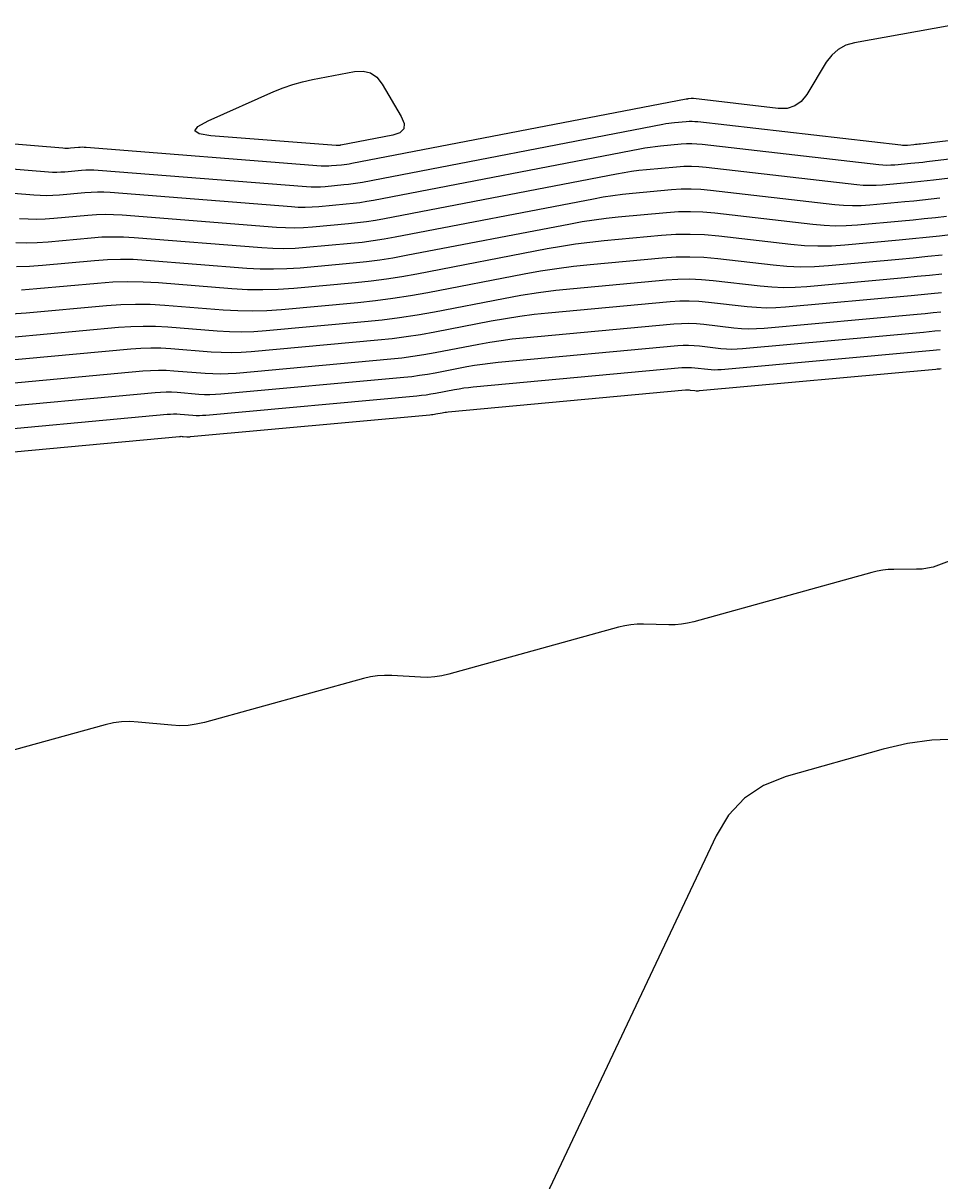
# Model space of a CAD drawing. Extents: x 1768942 to 1774819, y 723037 to 732099.
# Drawn here: x 1770860 to 1770906.1, y 731475.2 to 731533.4 of the extents above; entities that cross this region are included whole.
import ezdxf

# ---------------------------------------------------------------- set-up
doc = ezdxf.new("R2010")
doc.units = 0
doc.layers.add('R_Contours', color=7, linetype='Continuous')

msp = doc.modelspace()

# ---------------------------------------------------------------- linework, layer by layer
at = {"layer": 'R_Contours'}
for points in [[(1770907.31, 731533.387), (1770901.82, 731532.397), (1770901.382, 731532.273), (1770900.999, 731532.069), (1770900.67, 731531.785), (1770900.397, 731531.42), (1770899.414, 731529.803), (1770899.14, 731529.455), (1770898.81, 731529.223), (1770898.425, 731529.105), (1770897.982, 731529.102), (1770893.727, 731529.592), (1770893.696, 731529.595), (1770893.664, 731529.596), (1770893.633, 731529.596), (1770893.601, 731529.593), (1770893.475, 731529.582), (1770893.444, 731529.579), (1770893.413, 731529.574), (1770893.381, 731529.57), (1770893.35, 731529.564), (1770876.541, 731526.327), (1770876.415, 731526.305), (1770876.288, 731526.285), (1770876.161, 731526.269), (1770876.033, 731526.255), (1770875.521, 731526.208), (1770875.392, 731526.199), (1770875.264, 731526.196), (1770875.136, 731526.198), (1770875.008, 731526.205), (1770863.19, 731527.139), (1770863.092, 731527.144), (1770862.995, 731527.146), (1770862.897, 731527.143), (1770862.8, 731527.136), (1770862.41, 731527.1), (1770862.312, 731527.093), (1770862.215, 731527.09), (1770862.117, 731527.092), (1770862.02, 731527.098), (1770849.805, 731528.106)], [(1770850.472, 731526.81), (1770861.293, 731525.917), (1770861.501, 731525.904), (1770861.71, 731525.901), (1770861.918, 731525.906), (1770862.127, 731525.921), (1770862.961, 731525.998), (1770863.169, 731526.013), (1770863.378, 731526.018), (1770863.586, 731526.015), (1770863.795, 731526.003), (1770874.26, 731525.177), (1770874.496, 731525.163), (1770874.732, 731525.16), (1770874.969, 731525.166), (1770875.205, 731525.183), (1770876.15, 731525.269), (1770876.386, 731525.294), (1770876.621, 731525.324), (1770876.855, 731525.36), (1770877.088, 731525.402), (1770892.187, 731528.309), (1770892.331, 731528.336), (1770892.477, 731528.358), (1770892.622, 731528.377), (1770892.768, 731528.392), (1770893.354, 731528.446), (1770893.501, 731528.456), (1770893.647, 731528.458), (1770893.794, 731528.452), (1770893.94, 731528.439), (1770904.145, 731527.264), (1770904.227, 731527.257), (1770904.309, 731527.254), (1770904.391, 731527.255), (1770904.473, 731527.26), (1770904.802, 731527.29), (1770904.884, 731527.298), (1770904.966, 731527.306), (1770905.048, 731527.315), (1770905.13, 731527.325), (1770915.411, 731528.557)], [(1770914.225, 731527.463), (1770905.457, 731526.412), (1770905.256, 731526.389), (1770905.055, 731526.367), (1770904.853, 731526.346), (1770904.652, 731526.327), (1770903.845, 731526.254), (1770903.644, 731526.241), (1770903.443, 731526.238), (1770903.241, 731526.245), (1770903.04, 731526.263), (1770894.152, 731527.287), (1770893.891, 731527.31), (1770893.63, 731527.32), (1770893.369, 731527.316), (1770893.108, 731527.299), (1770892.062, 731527.202), (1770891.801, 731527.175), (1770891.54, 731527.141), (1770891.281, 731527.101), (1770891.023, 731527.055), (1770877.635, 731524.477), (1770877.295, 731524.416), (1770876.953, 731524.363), (1770876.611, 731524.319), (1770876.267, 731524.283), (1770874.889, 731524.157), (1770874.545, 731524.133), (1770874.201, 731524.123), (1770873.856, 731524.129), (1770873.511, 731524.149), (1770864.4, 731524.868), (1770864.08, 731524.886), (1770863.761, 731524.891), (1770863.441, 731524.882), (1770863.122, 731524.86), (1770861.844, 731524.742), (1770861.525, 731524.719), (1770861.205, 731524.711), (1770860.886, 731524.716), (1770860.566, 731524.735), (1770851.139, 731525.513)], [(1770913.04, 731526.37), (1770905.784, 731525.5), (1770905.464, 731525.463), (1770905.143, 731525.428), (1770904.823, 731525.395), (1770904.502, 731525.364), (1770903.218, 731525.247), (1770902.897, 731525.226), (1770902.576, 731525.222), (1770902.256, 731525.234), (1770901.935, 731525.263), (1770894.365, 731526.134), (1770893.989, 731526.168), (1770893.613, 731526.182), (1770893.237, 731526.176), (1770892.861, 731526.151), (1770891.355, 731526.013), (1770890.979, 731525.973), (1770890.604, 731525.925), (1770890.231, 731525.867), (1770889.859, 731525.8), (1770878.181, 731523.552), (1770877.734, 731523.471), (1770877.286, 731523.402), (1770876.836, 731523.344), (1770876.384, 731523.297), (1770874.574, 731523.131), (1770874.121, 731523.1), (1770873.669, 731523.087), (1770873.216, 731523.094), (1770872.763, 731523.12), (1770865.005, 731523.733), (1770864.574, 731523.758), (1770864.144, 731523.764), (1770863.713, 731523.752), (1770863.283, 731523.721), (1770861.561, 731523.562), (1770861.131, 731523.532), (1770860.7, 731523.521), (1770860.27, 731523.528), (1770859.839, 731523.554)], [(1770906.111, 731524.587), (1770905.672, 731524.536), (1770905.232, 731524.488), (1770904.792, 731524.443), (1770904.352, 731524.402), (1770902.59, 731524.241), (1770902.15, 731524.212), (1770901.71, 731524.206), (1770901.27, 731524.222), (1770900.831, 731524.262), (1770894.577, 731524.982), (1770894.087, 731525.026), (1770893.596, 731525.044), (1770893.105, 731525.037), (1770892.614, 731525.004), (1770890.648, 731524.823), (1770890.157, 731524.772), (1770889.668, 731524.708), (1770889.181, 731524.633), (1770888.696, 731524.546), (1770878.728, 731522.626), (1770878.174, 731522.527), (1770877.618, 731522.441), (1770877.061, 731522.369), (1770876.501, 731522.311), (1770874.258, 731522.106), (1770873.698, 731522.066), (1770873.137, 731522.051), (1770872.576, 731522.059), (1770872.015, 731522.092), (1770865.61, 731522.598), (1770865.068, 731522.629), (1770864.527, 731522.637), (1770863.985, 731522.622), (1770863.444, 731522.583), (1770861.279, 731522.383), (1770860.737, 731522.345), (1770860.196, 731522.331), (1770859.654, 731522.34)], [(1770906.438, 731523.675), (1770905.879, 731523.61), (1770905.321, 731523.549), (1770904.761, 731523.492), (1770904.202, 731523.439), (1770901.962, 731523.234), (1770901.403, 731523.198), (1770900.843, 731523.19), (1770900.285, 731523.211), (1770899.726, 731523.261), (1770894.79, 731523.829), (1770894.185, 731523.883), (1770893.579, 731523.906), (1770892.973, 731523.897), (1770892.367, 731523.857), (1770889.941, 731523.633), (1770889.336, 731523.57), (1770888.732, 731523.492), (1770888.131, 731523.399), (1770887.532, 731523.291), (1770879.275, 731521.701), (1770878.614, 731521.582), (1770877.951, 731521.48), (1770877.286, 731521.394), (1770876.618, 731521.325), (1770873.943, 731521.08), (1770873.274, 731521.033), (1770872.605, 731521.015), (1770871.936, 731521.025), (1770871.266, 731521.063), (1770866.215, 731521.462), (1770865.562, 731521.5), (1770864.91, 731521.51), (1770864.257, 731521.491), (1770863.605, 731521.445), (1770860.996, 731521.204), (1770860.343, 731521.158), (1770859.691, 731521.141)], [(1770906.765, 731522.762), (1770906.087, 731522.683), (1770905.409, 731522.609), (1770904.731, 731522.54), (1770904.052, 731522.476), (1770901.335, 731522.228), (1770900.656, 731522.183), (1770899.977, 731522.174), (1770899.299, 731522.199), (1770898.621, 731522.26), (1770895.002, 731522.677), (1770894.282, 731522.741), (1770893.562, 731522.768), (1770892.841, 731522.757), (1770892.12, 731522.71), (1770889.234, 731522.444), (1770888.514, 731522.368), (1770887.796, 731522.275), (1770887.081, 731522.165), (1770886.369, 731522.037), (1770879.821, 731520.776), (1770879.054, 731520.638), (1770878.284, 731520.519), (1770877.511, 731520.419), (1770876.735, 731520.339), (1770873.627, 731520.054), (1770872.85, 731520), (1770872.073, 731519.979), (1770871.296, 731519.99), (1770870.518, 731520.035), (1770866.821, 731520.327), (1770866.057, 731520.371), (1770865.293, 731520.382), (1770864.529, 731520.361), (1770863.766, 731520.307), (1770860.713, 731520.025), (1770859.95, 731519.971)], [(1770859.426, 731518.77), (1770860.171, 731518.822), (1770864.21, 731519.195), (1770864.943, 731519.247), (1770865.676, 731519.267), (1770866.409, 731519.257), (1770867.142, 731519.214), (1770870.075, 731518.983), (1770870.808, 731518.94), (1770871.541, 731518.929), (1770872.274, 731518.949), (1770873.007, 731519.001), (1770876.852, 731519.353), (1770877.736, 731519.444), (1770878.616, 731519.558), (1770879.494, 731519.693), (1770880.368, 731519.851), (1770885.205, 731520.782), (1770886.031, 731520.931), (1770886.86, 731521.059), (1770887.692, 731521.167), (1770888.527, 731521.254), (1770892.152, 731521.588), (1770892.849, 731521.634), (1770893.545, 731521.644), (1770894.241, 731521.618), (1770894.937, 731521.556), (1770897.719, 731521.236), (1770898.415, 731521.174), (1770899.111, 731521.147), (1770899.807, 731521.157), (1770900.504, 731521.203), (1770904.044, 731521.526), (1770904.771, 731521.595), (1770905.498, 731521.669), (1770906.224, 731521.748)], [(1770859.432, 731517.601), (1770864.822, 731518.098), (1770865.44, 731518.142), (1770866.059, 731518.159), (1770866.677, 731518.15), (1770867.296, 731518.115), (1770869.772, 731517.919), (1770870.391, 731517.883), (1770871.01, 731517.874), (1770871.628, 731517.891), (1770872.246, 731517.935), (1770877.191, 731518.387), (1770878.072, 731518.478), (1770878.95, 731518.592), (1770879.825, 731518.727), (1770880.696, 731518.883), (1770884.177, 731519.554), (1770885.049, 731519.71), (1770885.924, 731519.846), (1770886.802, 731519.959), (1770887.683, 731520.051), (1770892.348, 731520.481), (1770892.938, 731520.521), (1770893.528, 731520.529), (1770894.118, 731520.507), (1770894.708, 731520.455), (1770897.065, 731520.183), (1770897.654, 731520.13), (1770898.244, 731520.108), (1770898.834, 731520.116), (1770899.425, 731520.155), (1770904.352, 731520.605), (1770904.97, 731520.663), (1770905.587, 731520.726), (1770906.204, 731520.793)], [(1770906.183, 731519.839), (1770905.676, 731519.783), (1770905.169, 731519.732), (1770904.661, 731519.684), (1770898.345, 731519.107), (1770897.861, 731519.076), (1770897.377, 731519.069), (1770896.894, 731519.087), (1770896.411, 731519.13), (1770894.478, 731519.353), (1770893.995, 731519.396), (1770893.511, 731519.414), (1770893.028, 731519.407), (1770892.544, 731519.375), (1770886.424, 731518.811), (1770885.704, 731518.736), (1770884.986, 731518.643), (1770884.271, 731518.532), (1770883.558, 731518.404), (1770880.712, 731517.856), (1770879.999, 731517.728), (1770879.284, 731517.617), (1770878.566, 731517.525), (1770877.846, 731517.45), (1770871.486, 731516.868), (1770870.982, 731516.833), (1770870.478, 731516.819), (1770869.973, 731516.827), (1770869.469, 731516.856), (1770867.45, 731517.015), (1770866.946, 731517.044), (1770866.441, 731517.052), (1770865.937, 731517.037), (1770865.433, 731517.002), (1770858.692, 731516.379)], [(1770857.953, 731515.158), (1770866.044, 731515.905), (1770866.434, 731515.933), (1770866.824, 731515.944), (1770867.214, 731515.938), (1770867.605, 731515.915), (1770869.166, 731515.792), (1770869.556, 731515.77), (1770869.946, 731515.764), (1770870.336, 731515.774), (1770870.726, 731515.802), (1770878.502, 731516.513), (1770879.061, 731516.571), (1770879.619, 731516.643), (1770880.174, 731516.729), (1770880.728, 731516.828), (1770882.939, 731517.254), (1770883.492, 731517.354), (1770884.048, 731517.44), (1770884.606, 731517.512), (1770885.165, 731517.57), (1770892.74, 731518.268), (1770893.117, 731518.293), (1770893.495, 731518.299), (1770893.872, 731518.285), (1770894.249, 731518.251), (1770895.756, 731518.078), (1770896.134, 731518.044), (1770896.511, 731518.03), (1770896.888, 731518.035), (1770897.266, 731518.06), (1770904.97, 731518.762), (1770905.368, 731518.8), (1770905.765, 731518.841), (1770906.162, 731518.884)], [(1770906.141, 731517.929), (1770905.854, 731517.898), (1770905.567, 731517.869), (1770905.279, 731517.841), (1770896.186, 731517.012), (1770895.915, 731516.994), (1770895.644, 731516.99), (1770895.373, 731517.001), (1770895.102, 731517.025), (1770894.02, 731517.15), (1770893.749, 731517.174), (1770893.478, 731517.184), (1770893.207, 731517.18), (1770892.936, 731517.162), (1770883.906, 731516.33), (1770883.507, 731516.288), (1770883.11, 731516.237), (1770882.714, 731516.175), (1770882.32, 731516.104), (1770880.744, 731515.801), (1770880.349, 731515.73), (1770879.953, 731515.669), (1770879.556, 731515.618), (1770879.157, 731515.576), (1770869.966, 731514.735), (1770869.69, 731514.716), (1770869.414, 731514.709), (1770869.138, 731514.713), (1770868.863, 731514.729), (1770867.759, 731514.816), (1770867.483, 731514.832), (1770867.207, 731514.836), (1770866.932, 731514.828), (1770866.656, 731514.808), (1770857.213, 731513.937)], [(1770906.121, 731516.975), (1770905.943, 731516.955), (1770905.765, 731516.937), (1770905.588, 731516.92), (1770895.107, 731515.964), (1770894.942, 731515.954), (1770894.777, 731515.951), (1770894.613, 731515.957), (1770894.448, 731515.972), (1770893.79, 731516.048), (1770893.626, 731516.063), (1770893.461, 731516.069), (1770893.296, 731516.066), (1770893.131, 731516.055), (1770882.647, 731515.089), (1770882.409, 731515.064), (1770882.172, 731515.034), (1770881.936, 731514.997), (1770881.7, 731514.955), (1770880.76, 731514.774), (1770880.524, 731514.731), (1770880.288, 731514.695), (1770880.05, 731514.664), (1770879.812, 731514.639), (1770869.205, 731513.669), (1770869.044, 731513.658), (1770868.883, 731513.653), (1770868.721, 731513.656), (1770868.559, 731513.665), (1770867.913, 731513.716), (1770867.752, 731513.725), (1770867.59, 731513.728), (1770867.429, 731513.723), (1770867.267, 731513.712), (1770856.474, 731512.716)], [(1770855.734, 731511.494), (1770867.879, 731512.615), (1770867.926, 731512.619), (1770867.973, 731512.62), (1770868.02, 731512.619), (1770868.067, 731512.617), (1770868.256, 731512.602), (1770868.304, 731512.599), (1770868.351, 731512.598), (1770868.398, 731512.599), (1770868.445, 731512.603), (1770880.468, 731513.703), (1770880.545, 731513.711), (1770880.622, 731513.721), (1770880.699, 731513.732), (1770880.775, 731513.746), (1770881.081, 731513.805), (1770881.157, 731513.819), (1770881.234, 731513.831), (1770881.311, 731513.841), (1770881.389, 731513.849), (1770893.327, 731514.949), (1770893.386, 731514.953), (1770893.444, 731514.954), (1770893.503, 731514.951), (1770893.561, 731514.946), (1770893.794, 731514.919), (1770893.852, 731514.914), (1770893.911, 731514.912), (1770893.969, 731514.913), (1770894.028, 731514.917), (1770905.896, 731515.999), (1770905.964, 731516.006), (1770906.032, 731516.013), (1770906.1, 731516.02), (1770906.167, 731516.028)], [(1770911.53, 731508.205), (1770906.033, 731506.136), (1770905.765, 731506.048), (1770905.492, 731505.986), (1770905.215, 731505.947), (1770904.933, 731505.934), (1770903.796, 731505.93), (1770903.513, 731505.92), (1770903.233, 731505.891), (1770902.955, 731505.843), (1770902.68, 731505.777), (1770893.735, 731503.3), (1770893.426, 731503.226), (1770893.114, 731503.176), (1770892.799, 731503.148), (1770892.482, 731503.144), (1770891.206, 731503.175), (1770890.888, 731503.171), (1770890.574, 731503.144), (1770890.262, 731503.093), (1770889.953, 731503.02), (1770881.428, 731500.664), (1770881.076, 731500.581), (1770880.721, 731500.529), (1770880.363, 731500.505), (1770880.002, 731500.511), (1770878.552, 731500.594), (1770878.19, 731500.599), (1770877.832, 731500.576), (1770877.478, 731500.523), (1770877.126, 731500.442), (1770869.133, 731498.237), (1770868.725, 731498.144), (1770868.314, 731498.09), (1770867.9, 731498.073), (1770867.482, 731498.095), (1770865.806, 731498.259), (1770865.388, 731498.281), (1770864.974, 731498.265), (1770864.563, 731498.211), (1770864.155, 731498.118), (1770856.666, 731496.059)], [(1770906.952, 731497.39), (1770905.708, 731497.343), (1770904.475, 731497.177), (1770903.252, 731496.891), (1770898.38, 731495.513), (1770897.246, 731495.068), (1770896.282, 731494.424), (1770895.488, 731493.579), (1770894.863, 731492.535), (1770886.206, 731474.209)]]:
    msp.add_lwpolyline(points, dxfattribs=at)
msp.add_lwpolyline([(1770875.975, 731527.249), (1770875.955, 731527.246), (1770875.936, 731527.243), (1770875.916, 731527.241), (1770875.836, 731527.234), (1770875.816, 731527.233), (1770875.796, 731527.232), (1770875.776, 731527.232), (1770875.756, 731527.234), (1770869.46, 731527.731), (1770868.876, 731527.823), (1770868.659, 731527.979), (1770868.811, 731528.198), (1770869.332, 731528.48), (1770872.623, 731529.946), (1770873.096, 731530.14), (1770873.578, 731530.307), (1770874.069, 731530.444), (1770874.569, 731530.554), (1770876.68, 731530.953), (1770877.109, 731530.979), (1770877.484, 731530.883), (1770877.803, 731530.665), (1770878.067, 731530.326), (1770879.03, 731528.699), (1770879.175, 731528.35), (1770879.153, 731528.076), (1770878.963, 731527.878), (1770878.605, 731527.755), (1770875.995, 731527.253)], close=True, dxfattribs=at)

doc.saveas('drawing.dxf')
